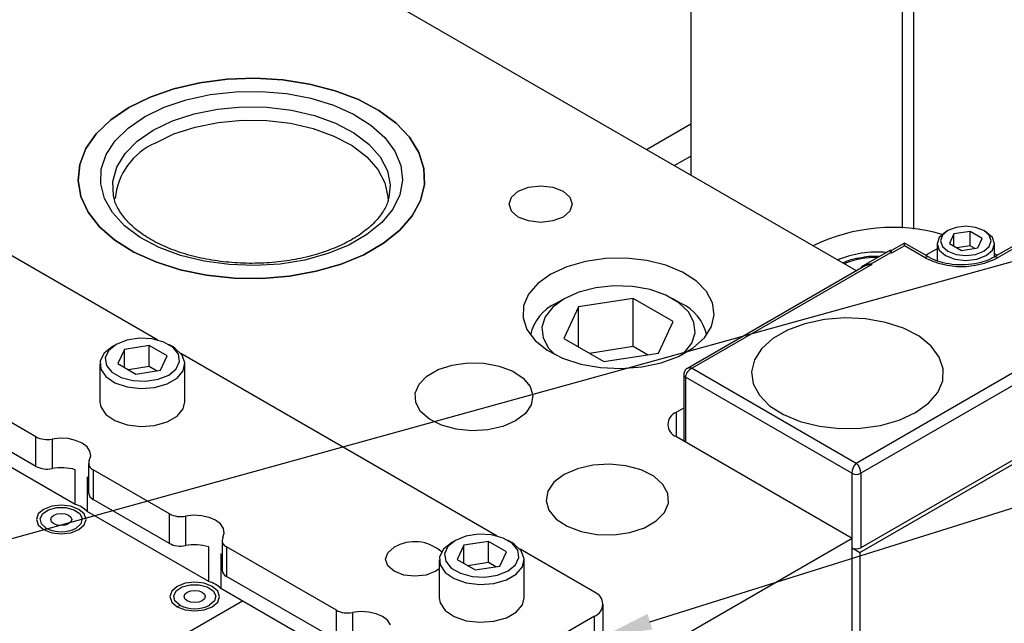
# Model space of a CAD drawing. Header units: inches. Extents: x 1880 to 2363, y -453 to -54.
# Tile 902 of 1056: x 2076.22 to 2079.35, y -69.5 to -67.59. Entities that reach past the tile are written whole.
import ezdxf

# ---------------------------------------------------------------- set-up
doc = ezdxf.new("R2010")
doc.units = ezdxf.units.IN
doc.header["$LTSCALE"] = 0.5
doc.header["$MEASUREMENT"] = 0
for name, color, linetype in [('DIE-M-S', 8, 'Continuous'), ('DIE-M-S2', 1, 'Continuous'), ('DIE-M-S3', 8, 'Continuous'), ('DSS-M-S', 53, 'Continuous'), ('RAI-M-S', 8, 'Continuous'), ('SID-M-S', 105, 'Continuous'), ('SVD-M-S', 8, 'Continuous')]:
    doc.layers.add(name, color=color, linetype=linetype)

msp = doc.modelspace()

# ---------------------------------------------------------------- linework, layer by layer
at = {"layer": 'DIE-M-S', "linetype": 'Continuous', "lineweight": 25}
for p, q in [((2078.88422, -68.38435), (2071.83489, -64.31486)), ((2076.88397, -67.77572), (2076.79744, -67.78697)), ((2076.97252, -67.77262), (2076.88397, -67.77572)), ((2077.06077, -67.77777), (2076.97252, -67.77262)), ((2077.14645, -67.79103), (2077.06077, -67.77777)), ((2076.71515, -67.80609), (2076.63924, -67.83258)), ((2076.79744, -67.78697), (2076.71515, -67.80609)), ((2077.22734, -67.81204), (2077.14645, -67.79103)), ((2076.63924, -67.83258), (2076.57167, -67.86576)), ((2077.30134, -67.84028), (2077.22734, -67.81204)), ((2077.36654, -67.875), (2077.30134, -67.84028)), ((2076.57167, -67.86576), (2076.5142, -67.90476)), ((2077.42124, -67.91531), (2077.36654, -67.875)), ((2076.5142, -67.90476), (2076.46831, -67.94858)), ((2077.46404, -67.96016), (2077.42124, -67.91531)), ((2076.46831, -67.94858), (2076.43519, -67.99609)), ((2077.49382, -68.0084), (2077.46404, -67.96016)), ((2076.43519, -67.99609), (2076.4157, -68.04604)), ((2077.50981, -68.05876), (2077.49382, -68.0084)), ((2076.4157, -68.04604), (2076.41035, -68.09716)), ((2077.51159, -68.10996), (2077.50981, -68.05876)), ((2076.41035, -68.09716), (2076.41926, -68.14811)), ((2077.49913, -68.16066), (2077.51159, -68.10996)), ((2077.80959, -68.13137), (2077.8422, -68.11879)), ((2077.8422, -68.11879), (2077.88065, -68.11437)), ((2077.88065, -68.11437), (2077.91911, -68.11879)), ((2077.91911, -68.11879), (2077.95172, -68.13137)), ((2076.41926, -68.14811), (2076.44222, -68.19757)), ((2077.78015, -68.17239), (2077.78781, -68.15019)), ((2077.78781, -68.15019), (2077.80959, -68.13137)), ((2077.95172, -68.13137), (2077.9735, -68.15019)), ((2077.9735, -68.15019), (2077.98115, -68.17239)), ((2077.47274, -68.20955), (2077.49913, -68.16066)), ((2077.78781, -68.19459), (2077.78015, -68.17239)), ((2077.98115, -68.17239), (2077.9735, -68.19459)), ((2076.44222, -68.19757), (2076.47863, -68.24426)), ((2077.43311, -68.25536), (2077.47274, -68.20955)), ((2077.80959, -68.21342), (2077.78781, -68.19459)), ((2077.8422, -68.22599), (2077.80959, -68.21342)), ((2077.95172, -68.21342), (2077.91911, -68.22599)), ((2077.9735, -68.19459), (2077.95172, -68.21342)), ((2076.47863, -68.24426), (2076.52754, -68.28698)), ((2077.88065, -68.23041), (2077.8422, -68.22599)), ((2077.91911, -68.22599), (2077.88065, -68.23041)), ((2077.38126, -68.29691), (2077.43311, -68.25536)), ((2076.52754, -68.28698), (2076.58768, -68.32462)), ((2077.31853, -68.33312), (2077.38126, -68.29691)), ((2076.58768, -68.32462), (2076.65751, -68.3562)), ((2077.24656, -68.36305), (2077.31853, -68.33312)), ((2076.65751, -68.3562), (2076.7352, -68.38091)), ((2077.16721, -68.38593), (2077.24656, -68.36305)), ((2077.96415, -68.37125), (2077.91283, -68.39507)), ((2078.02314, -68.35436), (2077.96415, -68.37125)), ((2078.08703, -68.34519), (2078.02314, -68.35436)), ((2078.15286, -68.34416), (2078.08703, -68.34519)), ((2078.21752, -68.35132), (2078.15286, -68.34416)), ((2078.27801, -68.36634), (2078.21752, -68.35132)), ((2078.33148, -68.38852), (2078.27801, -68.36634)), ((2076.7352, -68.38091), (2076.81876, -68.3981)), ((2076.81876, -68.3981), (2076.90601, -68.40733)), ((2076.9947, -68.40836), (2077.08252, -68.40116)), ((2077.08252, -68.40116), (2077.16721, -68.38593)), ((2077.91283, -68.39507), (2077.87158, -68.42469)), ((2078.37545, -68.41681), (2078.33148, -68.38852)), ((2076.90601, -68.40733), (2076.9947, -68.40836)), ((2077.87158, -68.42469), (2077.84232, -68.45875)), ((2078.40786, -68.4499), (2078.37545, -68.41681)), ((2077.84232, -68.45875), (2077.82643, -68.49563)), ((2078.42719, -68.48624), (2078.40786, -68.4499)), ((2077.82643, -68.49563), (2077.82465, -68.53363)), ((2078.43253, -68.52412), (2078.42719, -68.48624)), ((2078.42364, -68.56179), (2078.43253, -68.52412)), ((2077.82465, -68.53363), (2077.83705, -68.57096)), ((2078.40094, -68.59747), (2078.42364, -68.56179)), ((2077.83705, -68.57096), (2077.86307, -68.60588)), ((2077.86307, -68.60588), (2077.90149, -68.63675)), ((2078.36547, -68.62949), (2078.40094, -68.59747)), ((2077.90149, -68.63675), (2077.9505, -68.66213)), ((2078.31891, -68.65637), (2078.36547, -68.62949)), ((2077.55523, -68.69845), (2077.59974, -68.684)), ((2077.59974, -68.684), (2077.64935, -68.67702)), ((2077.64935, -68.67702), (2077.70038, -68.67803)), ((2077.70038, -68.67803), (2077.74905, -68.68695)), ((2077.74905, -68.68695), (2077.79175, -68.70311)), ((2077.9505, -68.66213), (2078.00782, -68.68084)), ((2078.00782, -68.68084), (2078.07076, -68.692)), ((2078.20163, -68.68995), (2078.26344, -68.67684)), ((2078.26344, -68.67684), (2078.31891, -68.65637)), ((2077.51912, -68.71929), (2077.55523, -68.69845)), ((2077.79175, -68.70311), (2077.82531, -68.72533)), ((2078.07076, -68.692), (2078.13639, -68.69508)), ((2078.13639, -68.69508), (2078.20163, -68.68995)), ((2077.48201, -68.77363), (2077.4941, -68.74499)), ((2077.4941, -68.74499), (2077.51912, -68.71929)), ((2077.82531, -68.72533), (2077.84724, -68.75195)), ((2077.48375, -68.80309), (2077.48201, -68.77363)), ((2077.84724, -68.75195), (2077.85591, -68.781)), ((2077.4992, -68.83118), (2077.48375, -68.80309)), ((2077.85069, -68.81032), (2077.83196, -68.83775)), ((2077.85591, -68.781), (2077.85069, -68.81032)), ((2077.5272, -68.85583), (2077.4992, -68.83118)), ((2077.83196, -68.83775), (2077.80111, -68.86123)), ((2078.33517, -68.8203), (2078.31199, -68.83368)), ((2078.31199, -68.91124), (2078.31199, -68.83368)), ((2077.56569, -68.87521), (2077.5272, -68.85583)), ((2077.80111, -68.86123), (2077.76042, -68.87905)), ((2077.6118, -68.88787), (2077.56569, -68.87521)), ((2077.66212, -68.89287), (2077.6118, -68.88787)), ((2077.71292, -68.88986), (2077.66212, -68.89287)), ((2077.76042, -68.87905), (2077.71292, -68.88986)), ((2078.31199, -68.91124), (2078.8706, -69.23372)), ((2078.09944, -68.99875), (2078.04662, -69.00189)), ((2078.15178, -69.00396), (2078.09944, -68.99875)), ((2077.99722, -69.01314), (2077.9549, -69.03166)), ((2078.04662, -69.00189), (2077.99722, -69.01314)), ((2078.19974, -69.01713), (2078.15178, -69.00396)), ((2078.23976, -69.03728), (2078.19974, -69.01713)), ((2077.92281, -69.05609), (2077.90333, -69.08461)), ((2077.9549, -69.03166), (2077.92281, -69.05609)), ((2078.26889, -69.06291), (2078.23976, -69.03728)), ((2077.90333, -69.08461), (2077.8979, -69.1151)), ((2078.28495, -69.09213), (2078.26889, -69.06291)), ((2078.28676, -69.12277), (2078.28495, -69.09213)), ((2077.8979, -69.1151), (2077.90692, -69.14531)), ((2078.27419, -69.15256), (2078.28676, -69.12277)), ((2076.30098, -69.14228), (2076.28385, -69.15708)), ((2076.32661, -69.1324), (2076.30098, -69.14228)), ((2076.35684, -69.12893), (2076.32661, -69.1324)), ((2076.38707, -69.1324), (2076.35684, -69.12893)), ((2076.4127, -69.14228), (2076.38707, -69.1324)), ((2076.42983, -69.15708), (2076.4127, -69.14228)), ((2077.90692, -69.14531), (2077.92973, -69.173)), ((2078.24816, -69.17928), (2078.27419, -69.15256)), ((2076.28385, -69.15708), (2076.27784, -69.17453)), ((2076.27784, -69.17453), (2076.28385, -69.19198)), ((2076.43584, -69.17453), (2076.42983, -69.15708)), ((2076.42983, -69.19198), (2076.43584, -69.17453)), ((2077.92973, -69.173), (2077.96463, -69.19611)), ((2078.21061, -69.20096), (2078.24816, -69.17928)), ((2076.28385, -69.19198), (2076.30098, -69.20678)), ((2076.30098, -69.20678), (2076.32661, -69.21667)), ((2076.32661, -69.21667), (2076.35684, -69.22014)), ((2076.35684, -69.22014), (2076.38707, -69.21667)), ((2076.38707, -69.21667), (2076.4127, -69.20678)), ((2076.4127, -69.20678), (2076.42983, -69.19198)), ((2077.96463, -69.19611), (2078.00904, -69.21292)), ((2078.00904, -69.21292), (2078.05965, -69.22219)), ((2078.11273, -69.22324), (2078.16432, -69.21598)), ((2078.16432, -69.21598), (2078.21061, -69.20096)), ((2077.75928, -69.87527), (2078.8706, -69.23372)), ((2078.05965, -69.22219), (2078.11273, -69.22324)), ((2078.8706, -70.05026), (2078.8706, -69.23372)), ((2076.7811, -69.37385), (2076.75087, -69.37732)), ((2076.81134, -69.37732), (2076.7811, -69.37385)), ((2076.70812, -69.402), (2076.7021, -69.41945)), ((2076.72524, -69.38721), (2076.70812, -69.402)), ((2076.75087, -69.37732), (2076.72524, -69.38721)), ((2076.83697, -69.38721), (2076.81134, -69.37732)), ((2076.85409, -69.402), (2076.83697, -69.38721)), ((2076.8601, -69.41945), (2076.85409, -69.402)), ((2076.93313, -69.43374), (2076.33558, -69.7787)), ((2076.7021, -69.41945), (2076.70812, -69.43691)), ((2076.70812, -69.43691), (2076.72524, -69.4517)), ((2076.83697, -69.4517), (2076.85409, -69.43691)), ((2076.85409, -69.43691), (2076.8601, -69.41945)), ((2076.72524, -69.4517), (2076.75087, -69.46159)), ((2076.75087, -69.46159), (2076.7811, -69.46506)), ((2076.7811, -69.46506), (2076.81134, -69.46159)), ((2076.81134, -69.46159), (2076.83697, -69.4517))]:
    msp.add_line(p, q, dxfattribs=at)
msp.add_arc((2078.32671, -68.87246), 0.04148, 110.78342, 249.21658, dxfattribs=at)
at = {"layer": 'DIE-M-S2', "linetype": 'Continuous', "lineweight": 25}
msp.add_line((2076.93313, -69.43374), (2076.33558, -69.7787), dxfattribs=at)
at = {"layer": 'DIE-M-S3', "linetype": 'Continuous', "lineweight": 25}
for p, q in [((2078.89535, -69.27937), (2079.79691, -68.75891)), ((2076.29008, -69.17178), (2076.2981, -69.15601)), ((2076.2981, -69.15601), (2076.31673, -69.1436)), ((2076.31673, -69.1436), (2076.34261, -69.13678)), ((2076.34261, -69.13678), (2076.37107, -69.13678)), ((2076.34403, -69.15668), (2076.35684, -69.15521)), ((2076.35684, -69.15521), (2076.36965, -69.15668)), ((2076.37107, -69.13678), (2076.39695, -69.1436)), ((2076.39695, -69.1436), (2076.41558, -69.15601)), ((2076.41558, -69.15601), (2076.4236, -69.17178)), ((2076.29413, -69.18803), (2076.29008, -69.17178)), ((2076.32338, -69.17453), (2076.32592, -69.16714)), ((2076.32592, -69.18192), (2076.32338, -69.17453)), ((2076.32592, -69.16714), (2076.33318, -69.16087)), ((2076.33318, -69.18819), (2076.32592, -69.18192)), ((2076.33318, -69.16087), (2076.34403, -69.15668)), ((2076.36965, -69.15668), (2076.3805, -69.16087)), ((2076.3805, -69.16087), (2076.38776, -69.16714)), ((2076.38776, -69.18192), (2076.3805, -69.18819)), ((2076.38776, -69.16714), (2076.3903, -69.17453)), ((2076.3903, -69.17453), (2076.38776, -69.18192)), ((2076.4236, -69.17178), (2076.41955, -69.18803)), ((2076.30951, -69.20185), (2076.29413, -69.18803)), ((2076.34403, -69.19238), (2076.33318, -69.18819)), ((2076.35684, -69.19385), (2076.34403, -69.19238)), ((2076.36965, -69.19238), (2076.35684, -69.19385)), ((2076.3805, -69.18819), (2076.36965, -69.19238)), ((2076.41955, -69.18803), (2076.40417, -69.20185)), ((2078.8706, -69.26508), (2078.89535, -69.27937)), ((2078.89535, -69.27937), (2078.89535, -70.432)), ((2076.71435, -69.4167), (2076.72236, -69.40094)), ((2076.72236, -69.40094), (2076.74099, -69.38852)), ((2076.74099, -69.38852), (2076.76688, -69.3817)), ((2076.75019, -69.41206), (2076.75744, -69.40579)), ((2076.75744, -69.40579), (2076.7683, -69.40161)), ((2076.76688, -69.3817), (2076.79533, -69.3817)), ((2076.7683, -69.40161), (2076.7811, -69.40014)), ((2076.7811, -69.40014), (2076.79391, -69.40161)), ((2076.79391, -69.40161), (2076.80477, -69.40579)), ((2076.79533, -69.3817), (2076.82121, -69.38852)), ((2076.80477, -69.40579), (2076.81202, -69.41206)), ((2076.82121, -69.38852), (2076.83985, -69.40094)), ((2076.83985, -69.40094), (2076.84786, -69.4167)), ((2076.71839, -69.43296), (2076.71435, -69.4167)), ((2076.73378, -69.44677), (2076.71839, -69.43296)), ((2076.74764, -69.41945), (2076.75019, -69.41206)), ((2076.75019, -69.42685), (2076.74764, -69.41945)), ((2076.75744, -69.43311), (2076.75019, -69.42685)), ((2076.7683, -69.4373), (2076.75744, -69.43311)), ((2076.7811, -69.43877), (2076.7683, -69.4373)), ((2076.79391, -69.4373), (2076.7811, -69.43877)), ((2076.80477, -69.43311), (2076.79391, -69.4373)), ((2076.81202, -69.42685), (2076.80477, -69.43311)), ((2076.81202, -69.41206), (2076.81457, -69.41945)), ((2076.81457, -69.41945), (2076.81202, -69.42685)), ((2076.84381, -69.43296), (2076.82843, -69.44677)), ((2076.84786, -69.4167), (2076.84381, -69.43296))]:
    msp.add_line(p, q, dxfattribs=at)
for centre in [(2076.35684, -69.11051), (2076.7811, -69.35544)]:
    msp.add_arc(centre, 0.10287, 242.60967, 297.39033, dxfattribs=at)
for points in [[(2076.30372, -69.20813), (2076.30388, -69.20778), (2076.30461, -69.20616), (2076.30673, -69.20382), (2076.30861, -69.20249), (2076.30951, -69.20185)], [(2076.72799, -69.45305), (2076.72815, -69.4527), (2076.72888, -69.45108), (2076.731, -69.44874), (2076.73287, -69.44741), (2076.73378, -69.44677)]]:
    msp.add_open_spline(points, degree=3, knots=[0, 0, 0, 0, 0.1254609, 0.5797622, 1, 1, 1, 1], dxfattribs=at)
at = {"layer": 'DSS-M-S', "linetype": 'Continuous', "lineweight": 25}
for p, q in [((2078.35795, -66.91717), (2078.35795, -68.08054)), ((2079.0297, -67.30496), (2079.0297, -68.24923)), ((2079.06506, -67.30496), (2079.06506, -68.25193)), ((2076.79744, -67.78697), (2076.88397, -67.77572)), ((2076.88397, -67.77572), (2076.97252, -67.77262)), ((2076.97252, -67.77262), (2077.06077, -67.77777)), ((2077.06077, -67.77777), (2077.14645, -67.79103)), ((2076.63924, -67.83258), (2076.71515, -67.80609)), ((2076.71515, -67.80609), (2076.79744, -67.78697)), ((2077.14645, -67.79103), (2077.22734, -67.81204)), ((2076.57167, -67.86576), (2076.63924, -67.83258)), ((2076.68425, -67.86452), (2076.75447, -67.84073)), ((2076.75447, -67.84073), (2076.83064, -67.82414)), ((2076.83064, -67.82414), (2076.91057, -67.81522)), ((2076.91057, -67.81522), (2076.99196, -67.81422)), ((2076.99196, -67.81422), (2077.07248, -67.82118)), ((2077.07248, -67.82118), (2077.1498, -67.83589)), ((2077.1498, -67.83589), (2077.2217, -67.85793)), ((2077.22734, -67.81204), (2077.30134, -67.84028)), ((2077.30134, -67.84028), (2077.36654, -67.875)), ((2076.5142, -67.90476), (2076.57167, -67.86576)), ((2076.62201, -67.89482), (2076.68425, -67.86452)), ((2076.77895, -67.88541), (2076.85361, -67.87033)), ((2076.85361, -67.87033), (2076.93174, -67.86318)), ((2076.93174, -67.86318), (2077.01082, -67.86421)), ((2077.01082, -67.86421), (2077.08831, -67.87337)), ((2077.08831, -67.87337), (2077.16173, -67.89037)), ((2077.2217, -67.85793), (2077.28611, -67.88668)), ((2076.56953, -67.93075), (2076.62201, -67.89482)), ((2076.71015, -67.90794), (2076.77895, -67.88541)), ((2077.16173, -67.89037), (2077.2287, -67.91466)), ((2077.28611, -67.88668), (2077.34118, -67.92129)), ((2077.36654, -67.875), (2077.42124, -67.91531)), ((2076.46831, -67.94858), (2076.5142, -67.90476)), ((2076.52833, -67.97128), (2076.56953, -67.93075)), ((2076.64943, -67.93721), (2076.71015, -67.90794)), ((2076.71479, -67.94954), (2076.78232, -67.92742)), ((2076.78232, -67.92742), (2076.8556, -67.91262)), ((2076.8556, -67.91262), (2076.93228, -67.9056)), ((2076.93228, -67.9056), (2077.0099, -67.90661)), ((2077.0099, -67.90661), (2077.08597, -67.9156)), ((2077.08597, -67.9156), (2077.15803, -67.93229)), ((2077.15803, -67.93229), (2077.22377, -67.95613)), ((2077.2287, -67.91466), (2077.28709, -67.94547)), ((2077.34118, -67.92129), (2077.38533, -67.96078)), ((2077.42124, -67.91531), (2077.46404, -67.96016)), ((2078.21669, -67.999), (2078.35795, -67.91745)), ((2076.43519, -67.99609), (2076.46831, -67.94858)), ((2076.59873, -67.97226), (2076.64943, -67.93721)), ((2076.65519, -67.97826), (2076.71479, -67.94954)), ((2077.22377, -67.95613), (2077.28107, -67.98637)), ((2077.28709, -67.94547), (2077.33501, -67.9818)), ((2077.38533, -67.96078), (2077.41728, -68.00401)), ((2077.46404, -67.96016), (2077.49382, -68.0084)), ((2076.4157, -68.04604), (2076.43519, -67.99609)), ((2076.49959, -68.01525), (2076.52833, -67.97128)), ((2076.5597, -68.01198), (2076.59873, -67.97226)), ((2077.28107, -67.98637), (2077.32811, -68.02203)), ((2077.33501, -67.9818), (2077.37092, -68.02249)), ((2076.48413, -68.0614), (2076.49959, -68.01525)), ((2076.53357, -68.05508), (2076.5597, -68.01198)), ((2077.32811, -68.02203), (2077.36336, -68.06197)), ((2077.37092, -68.02249), (2077.39367, -68.06622)), ((2077.41728, -68.00401), (2077.43612, -68.04973)), ((2077.49382, -68.0084), (2077.50981, -68.05876)), ((2078.30509, -68.05003), (2078.35795, -68.01951)), ((2076.41035, -68.09716), (2076.4157, -68.04604)), ((2076.5212, -68.10018), (2076.53357, -68.05508)), ((2077.43612, -68.04973), (2077.4413, -68.09663)), ((2077.50981, -68.05876), (2077.51159, -68.10996)), ((2076.4824, -68.10838), (2076.48413, -68.0614)), ((2077.36336, -68.06197), (2077.38569, -68.1049)), ((2077.39367, -68.06622), (2077.40252, -68.1116)), ((2076.41926, -68.14811), (2076.41035, -68.09716)), ((2076.49445, -68.15486), (2076.4824, -68.10838)), ((2076.52297, -68.14583), (2076.5212, -68.10018)), ((2077.38569, -68.1049), (2077.39438, -68.14943)), ((2077.40252, -68.1116), (2077.39858, -68.15175)), ((2077.4413, -68.09663), (2077.43267, -68.14336)), ((2077.51159, -68.10996), (2077.49913, -68.16066)), ((2076.44222, -68.19757), (2076.41926, -68.14811)), ((2076.51994, -68.1995), (2076.49445, -68.15486)), ((2076.52364, -68.14907), (2076.52297, -68.14583)), ((2076.52507, -68.15506), (2076.52364, -68.14907)), ((2077.39438, -68.14943), (2077.39449, -68.15504)), ((2077.43267, -68.14336), (2077.41049, -68.18858)), ((2077.49913, -68.16066), (2077.47274, -68.20955)), ((2076.47863, -68.24426), (2076.44222, -68.19757)), ((2076.55812, -68.24101), (2076.51994, -68.1995)), ((2077.41049, -68.18858), (2077.37539, -68.23099)), ((2077.47274, -68.20955), (2077.43311, -68.25536)), ((2076.52754, -68.28698), (2076.47863, -68.24426)), ((2076.60791, -68.27819), (2076.55812, -68.24101)), ((2077.37539, -68.23099), (2077.32838, -68.26936)), ((2076.66787, -68.30998), (2076.60791, -68.27819)), ((2077.32838, -68.26936), (2077.27081, -68.30259)), ((2077.43311, -68.25536), (2077.38126, -68.29691)), ((2076.58768, -68.32462), (2076.52754, -68.28698)), ((2076.73627, -68.33547), (2076.66787, -68.30998)), ((2077.27081, -68.30259), (2077.20435, -68.32973)), ((2077.38126, -68.29691), (2077.31853, -68.33312)), ((2076.65751, -68.3562), (2076.58768, -68.32462)), ((2076.81115, -68.35391), (2076.73627, -68.33547)), ((2077.20435, -68.32973), (2077.13089, -68.35)), ((2077.31853, -68.33312), (2077.24656, -68.36305)), ((2076.7352, -68.38091), (2076.65751, -68.3562)), ((2076.89036, -68.36479), (2076.81115, -68.35391)), ((2076.9716, -68.36778), (2076.89036, -68.36479)), ((2077.05256, -68.3628), (2076.9716, -68.36778)), ((2077.13089, -68.35), (2077.05256, -68.3628)), ((2077.24656, -68.36305), (2077.16721, -68.38593)), ((2076.81876, -68.3981), (2076.7352, -68.38091)), ((2076.90601, -68.40733), (2076.81876, -68.3981)), ((2077.08252, -68.40116), (2076.9947, -68.40836)), ((2077.16721, -68.38593), (2077.08252, -68.40116)), ((2076.9947, -68.40836), (2076.90601, -68.40733))]:
    msp.add_line(p, q, dxfattribs=at)
msp.add_arc((2076.74391, -68.17582), 0.21656, 114.18443, 174.49542, dxfattribs=at)
msp.add_open_spline([(2077.39733, -68.15125), (2077.39671, -68.15551), (2077.39444, -68.17111), (2077.37894, -68.19931), (2077.35059, -68.23468), (2077.30973, -68.26827), (2077.25956, -68.29788), (2077.201, -68.32269), (2077.13561, -68.34193), (2077.06516, -68.35492), (2076.99164, -68.36121), (2076.91718, -68.36055), (2076.84399, -68.35296), (2076.77422, -68.33871), (2076.70995, -68.31832), (2076.65301, -68.29256), (2076.6051, -68.26247), (2076.56708, -68.22926), (2076.54095, -68.19431), (2076.52749, -68.16904), (2076.52571, -68.15573), (2076.52548, -68.15404)], degree=3, knots=[0, 0, 0, 0, 0.0209664, 0.0767016, 0.1359809, 0.1935179, 0.2504866, 0.307398, 0.364436, 0.4216468, 0.4789932, 0.5364094, 0.5938187, 0.6511211, 0.7082397, 0.7651077, 0.8216968, 0.8780913, 0.9345298, 0.9916719, 1, 1, 1, 1], dxfattribs=at)
at = {"layer": 'RAI-M-S', "linetype": 'Continuous', "lineweight": 25}
for p, q in [((2076.66389, -68.60466), (2075.65836, -68.02418)), ((2076.27669, -68.9118), (2075.82195, -68.64928)), ((2077.74222, -69.22717), (2076.7367, -68.64669)), ((2076.27669, -69.0057), (2075.82195, -68.74318)), ((2076.4013, -69.12672), (2075.80327, -68.78148)), ((2076.27669, -69.0057), (2076.27669, -68.9118)), ((2076.353, -68.91618), (2076.3276, -68.91882)), ((2076.3276, -68.91882), (2076.3276, -69.01273)), ((2076.37869, -68.91762), (2076.353, -68.91618)), ((2076.40273, -68.92304), (2076.37869, -68.91762)), ((2076.42331, -68.93203), (2076.40273, -68.92304)), ((2076.43888, -68.94391), (2076.42331, -68.93203)), ((2076.44827, -68.95778), (2076.43888, -68.94391)), ((2076.45076, -68.97261), (2076.44827, -68.95778)), ((2076.4437, -68.99625), (2076.4437, -69.09016)), ((2076.44618, -68.98728), (2076.45076, -68.97261)), ((2076.4013, -69.12672), (2076.4013, -69.01649)), ((2076.70096, -69.15672), (2076.45834, -69.01666)), ((2076.45834, -69.01666), (2076.45834, -69.11057)), ((2076.43966, -69.03863), (2076.43966, -69.14887)), ((2076.4437, -69.04355), (2076.43966, -69.03863)), ((2076.70096, -69.25063), (2076.45834, -69.11057)), ((2076.82556, -69.37164), (2076.43966, -69.14887)), ((2076.70096, -69.25063), (2076.70096, -69.15672)), ((2076.77726, -69.1611), (2076.75187, -69.16375)), ((2076.75187, -69.16375), (2076.75187, -69.25765)), ((2076.80295, -69.16254), (2076.77726, -69.1611)), ((2076.82699, -69.16796), (2076.80295, -69.16254)), ((2076.84757, -69.17695), (2076.82699, -69.16796)), ((2076.86314, -69.18883), (2076.84757, -69.17695)), ((2076.87253, -69.20271), (2076.86314, -69.18883)), ((2076.87044, -69.2322), (2076.87503, -69.21754)), ((2076.87503, -69.21754), (2076.87253, -69.20271)), ((2076.86796, -69.24118), (2076.86796, -69.33508)), ((2076.82556, -69.37164), (2076.82556, -69.26141)), ((2077.23129, -69.46288), (2076.88261, -69.26159)), ((2076.88261, -69.26159), (2076.88261, -69.35549)), ((2077.38746, -69.301), (2077.3946, -69.28029)), ((2077.3946, -69.28029), (2077.41492, -69.26273)), ((2077.41492, -69.26273), (2077.41492, -69.26273)), ((2078.05185, -69.40591), (2077.81504, -69.2692)), ((2076.86393, -69.28356), (2076.86393, -69.39379)), ((2076.86796, -69.28847), (2076.86393, -69.28356)), ((2077.3946, -69.32171), (2077.38746, -69.301)), ((2077.41492, -69.33927), (2077.3946, -69.32171)), ((2077.44533, -69.351), (2077.41492, -69.33927)), ((2077.5475, -69.33927), (2077.51709, -69.351)), ((2077.55834, -69.33176), (2077.5475, -69.33927)), ((2077.23129, -69.55678), (2076.88261, -69.35549)), ((2077.48121, -69.35512), (2077.44533, -69.351)), ((2077.51709, -69.351), (2077.48121, -69.35512)), ((2077.35589, -69.67779), (2076.86393, -69.39379)), ((2077.23129, -69.55678), (2077.23129, -69.46288)), ((2077.30759, -69.46725), (2077.2822, -69.4699)), ((2077.33328, -69.46869), (2077.30759, -69.46725)), ((2077.35732, -69.47411), (2077.33328, -69.46869)), ((2078.07908, -69.64801), (2078.07908, -69.44387)), ((2077.2822, -69.4699), (2077.2822, -69.5638)), ((2077.3779, -69.4831), (2077.35732, -69.47411)), ((2077.39347, -69.49498), (2077.3779, -69.4831)), ((2077.40286, -69.50886), (2077.39347, -69.49498)), ((2078.05185, -69.48184), (2077.72375, -69.67124)), ((2078.05185, -69.68597), (2078.05185, -69.48184))]:
    msp.add_line(p, q, dxfattribs=at)
for centre, radius, start, end in [((2076.31212, -68.84304), 0.07735, 242.74366, 281.54852), ((2076.46579, -68.99637), 0.02162, 155.11499, 249.85575), ((2076.31212, -68.93694), 0.07735, 242.74366, 281.54852), ((2076.3567, -69.16652), 0.15652, 73.44464, 100.71312), ((2076.46864, -69.08772), 0.02506, 185.58152, 245.73862), ((2076.37806, -69.21128), 0.0877, 45.37279, 74.63259), ((2076.73638, -69.08796), 0.07735, 242.74366, 281.54852), ((2076.89005, -69.24129), 0.02162, 155.11499, 249.85575), ((2077.48005, -69.37456), 0.12941, 48.55598, 120.21572), ((2076.73638, -69.18187), 0.07735, 242.74366, 281.54852), ((2076.78096, -69.41144), 0.15652, 73.44464, 100.71312), ((2076.8929, -69.33264), 0.02506, 185.58152, 245.73862), ((2076.80232, -69.4562), 0.0877, 45.37279, 74.63259), ((2078.03744, -69.44387), 0.04061, 290.78342, 69.21658), ((2077.26671, -69.39412), 0.07735, 242.74366, 281.54852)]:
    msp.add_arc(centre, radius, start, end, dxfattribs=at)
at = {"layer": 'SID-M-S'}
for p, q in [((2076.14832, -69.24971), (2083.26604, -67.27849)), ((2078.22793, -69.49924), (2083.26788, -67.91812))]:
    msp.add_line(p, q, dxfattribs=at)
msp.add_solid([(2078.23571, -69.52405), (2078.07908, -69.54594), (2078.23571, -69.52405), (2078.22015, -69.47444)], dxfattribs=at)
at = {"layer": 'SVD-M-S', "linetype": 'Continuous', "lineweight": 25}
for p, q in [((2079.20112, -68.24649), (2079.17507, -68.25654)), ((2079.23185, -68.24296), (2079.20112, -68.24649)), ((2079.26258, -68.24649), (2079.23185, -68.24296)), ((2079.28863, -68.25654), (2079.26258, -68.24649)), ((2079.14731, -68.27825), (2079.14035, -68.29846)), ((2079.16715, -68.26111), (2079.14731, -68.27825)), ((2079.15766, -68.27158), (2079.15155, -68.28932)), ((2079.17507, -68.25654), (2079.15766, -68.27158)), ((2079.17506, -68.25654), (2079.16714, -68.26112)), ((2079.19358, -68.26722), (2079.17957, -68.2974)), ((2079.24586, -68.25913), (2079.19358, -68.26722)), ((2079.19358, -68.30549), (2079.19358, -68.26722)), ((2079.28413, -68.28123), (2079.24586, -68.25913)), ((2079.24586, -68.30486), (2079.24586, -68.25913)), ((2079.30604, -68.27158), (2079.28863, -68.25654)), ((2079.29656, -68.26112), (2079.28864, -68.25654)), ((2079.31638, -68.27825), (2079.29656, -68.26112)), ((2079.31215, -68.28932), (2079.30604, -68.27158)), ((2079.32335, -68.29846), (2079.31638, -68.27825)), ((2079.03691, -68.29621), (2078.99515, -68.32032)), ((2079.03691, -68.30466), (2078.99515, -68.32877)), ((2079.11524, -68.34144), (2079.03691, -68.29621)), ((2079.03691, -68.30466), (2079.03691, -68.29621)), ((2079.10275, -68.34267), (2079.03691, -68.30466)), ((2079.14035, -68.29846), (2079.14035, -68.35219)), ((2079.14035, -68.29846), (2079.14731, -68.31868)), ((2079.15155, -68.28932), (2079.15766, -68.30706)), ((2079.15766, -68.30706), (2079.17507, -68.32209)), ((2079.17957, -68.2974), (2079.21784, -68.3195)), ((2079.24586, -68.30486), (2079.20376, -68.31137)), ((2079.21784, -68.3195), (2079.27012, -68.31141)), ((2079.25993, -68.31299), (2079.24586, -68.30486)), ((2079.27012, -68.31141), (2079.28413, -68.28123)), ((2079.28863, -68.32209), (2079.30604, -68.30706)), ((2079.30604, -68.30706), (2079.31215, -68.28932)), ((2079.31638, -68.31868), (2079.32335, -68.29846)), ((2079.39881, -68.29621), (2079.32047, -68.34144)), ((2079.32335, -68.33978), (2079.32335, -68.29846)), ((2079.39881, -68.30466), (2079.33297, -68.34267)), ((2078.99236, -68.31871), (2078.90529, -68.36898)), ((2078.99236, -68.32716), (2078.93028, -68.363)), ((2078.99515, -68.32032), (2078.99236, -68.31871)), ((2078.99236, -68.32716), (2078.99236, -68.31871)), ((2078.99515, -68.32877), (2078.99236, -68.32716)), ((2078.99515, -68.32877), (2078.99515, -68.32032)), ((2079.14035, -68.31436), (2079.10435, -68.33514)), ((2079.14731, -68.31868), (2079.16715, -68.33581)), ((2079.16715, -68.33581), (2079.19683, -68.34726)), ((2079.17507, -68.32209), (2079.20112, -68.33214)), ((2079.20112, -68.33214), (2079.23185, -68.33567)), ((2079.23185, -68.33567), (2079.26258, -68.33214)), ((2079.26258, -68.33214), (2079.28863, -68.32209)), ((2079.26686, -68.34726), (2079.29655, -68.33581)), ((2079.29655, -68.33581), (2079.31638, -68.31868)), ((2079.33137, -68.33514), (2079.32335, -68.33051)), ((2078.90807, -68.37059), (2078.34722, -68.69436)), ((2078.93307, -68.36461), (2078.36237, -68.69407)), ((2078.93028, -68.363), (2078.93307, -68.36461)), ((2079.19683, -68.34726), (2079.23185, -68.35128)), ((2079.23185, -68.35128), (2079.26686, -68.34726)), ((2078.11343, -68.43198), (2078.05563, -68.4381)), ((2078.17208, -68.43403), (2078.11343, -68.43198)), ((2078.22818, -68.44412), (2078.17208, -68.43403)), ((2078.00204, -68.45202), (2077.95579, -68.47294)), ((2078.05563, -68.4381), (2078.00204, -68.45202)), ((2078.27847, -68.46167), (2078.22818, -68.44412)), ((2078.32002, -68.48566), (2078.27847, -68.46167)), ((2077.95579, -68.47294), (2077.91955, -68.49964)), ((2077.95576, -68.47296), (2077.92924, -68.48827)), ((2078.00077, -68.49891), (2077.95415, -68.59935)), ((2078.17476, -68.47199), (2078.00077, -68.49891)), ((2078.00077, -68.62627), (2078.00077, -68.49891)), ((2078.30214, -68.54552), (2078.17476, -68.47199)), ((2078.17476, -68.6251), (2078.17476, -68.47199)), ((2078.32705, -68.48827), (2078.30053, -68.47296)), ((2078.35042, -68.51469), (2078.32002, -68.48566)), ((2077.91955, -68.49964), (2077.89543, -68.53058)), ((2078.3679, -68.54707), (2078.35042, -68.51469)), ((2077.89543, -68.53058), (2077.88484, -68.56394)), ((2078.25552, -68.64597), (2078.30214, -68.54552)), ((2078.37145, -68.58094), (2078.3679, -68.54707)), ((2078.72039, -68.55234), (2078.66479, -68.57285)), ((2078.72039, -68.55234), (2078.66479, -68.57285)), ((2078.78232, -68.5392), (2078.72039, -68.55234)), ((2078.78232, -68.5392), (2078.72039, -68.55234)), ((2078.84769, -68.53406), (2078.78232, -68.5392)), ((2078.84769, -68.53406), (2078.78232, -68.5392)), ((2078.91345, -68.53715), (2078.84769, -68.53406)), ((2078.91345, -68.53715), (2078.84769, -68.53406)), ((2078.97652, -68.54833), (2078.91345, -68.53715)), ((2078.97652, -68.54833), (2078.91345, -68.53715)), ((2079.03396, -68.56708), (2078.97652, -68.54833)), ((2079.03396, -68.56708), (2078.97652, -68.54833)), ((2077.88484, -68.56394), (2077.88839, -68.5978)), ((2078.36086, -68.6143), (2078.37145, -68.58094)), ((2078.66479, -68.57285), (2078.61814, -68.59978)), ((2078.66479, -68.57285), (2078.61814, -68.59978)), ((2079.08307, -68.59251), (2079.03396, -68.56708)), ((2079.08307, -68.59251), (2079.03396, -68.56708)), ((2079.12156, -68.62345), (2079.08307, -68.59251)), ((2079.12156, -68.62345), (2079.08307, -68.59251)), ((2076.53114, -68.61863), (2076.50752, -68.6381)), ((2076.53113, -68.61863), (2076.51953, -68.62533)), ((2076.56488, -68.60499), (2076.53114, -68.61863)), ((2076.63602, -68.62177), (2076.55759, -68.6339)), ((2076.60467, -68.59883), (2076.56488, -68.60499)), ((2076.6457, -68.6009), (2076.60467, -68.59883)), ((2076.69343, -68.65491), (2076.63602, -68.62177)), ((2076.63602, -68.68872), (2076.63602, -68.62177)), ((2076.68303, -68.61095), (2076.6457, -68.6009)), ((2076.71216, -68.62777), (2076.68303, -68.61095)), ((2076.71048, -68.62533), (2076.69888, -68.61863)), ((2077.88839, -68.5978), (2077.90587, -68.63019)), ((2077.95415, -68.59935), (2078.08152, -68.67288)), ((2078.33674, -68.64524), (2078.36086, -68.6143)), ((2078.61814, -68.59978), (2078.58261, -68.63188)), ((2078.61814, -68.59978), (2078.58261, -68.63188)), ((2079.14763, -68.65844), (2079.12156, -68.62345)), ((2079.14763, -68.65844), (2079.12156, -68.62345)), ((2076.49372, -68.6462), (2076.48104, -68.67079)), ((2076.51955, -68.62532), (2076.49372, -68.6462)), ((2076.50752, -68.6381), (2076.49686, -68.66107)), ((2076.55759, -68.6339), (2076.53658, -68.67917)), ((2076.55759, -68.6913), (2076.55759, -68.6339)), ((2076.67241, -68.70018), (2076.69343, -68.65491)), ((2076.71802, -68.63006), (2076.71048, -68.62533)), ((2076.72956, -68.64932), (2076.71216, -68.62777)), ((2076.74077, -68.6521), (2076.71802, -68.63006)), ((2076.73315, -68.67301), (2076.72956, -68.64932)), ((2076.74989, -68.67721), (2076.74077, -68.6521)), ((2077.90587, -68.63019), (2077.9253, -68.65047)), ((2078.17476, -68.6251), (2078.03594, -68.64657)), ((2078.08152, -68.67288), (2078.25552, -68.64597)), ((2078.22035, -68.65141), (2078.17476, -68.6251)), ((2078.33098, -68.65047), (2078.33674, -68.64524)), ((2078.58261, -68.63188), (2078.55986, -68.66763)), ((2078.58261, -68.63188), (2078.55986, -68.66763)), ((2076.48, -68.68043), (2076.48, -68.80095)), ((2076.48104, -68.67079), (2076.48288, -68.69642)), ((2076.49686, -68.66107), (2076.50045, -68.68476)), ((2076.50045, -68.68476), (2076.51785, -68.70631)), ((2076.53658, -68.67917), (2076.59399, -68.71231)), ((2076.72249, -68.69597), (2076.73315, -68.67301)), ((2076.74439, -68.70267), (2076.74989, -68.67721)), ((2076.75, -68.80095), (2076.75, -68.68043)), ((2078.55986, -68.66763), (2078.55095, -68.70537)), ((2078.55986, -68.66763), (2078.55095, -68.70537)), ((2078.88379, -68.99508), (2079.45427, -68.66575)), ((2079.16007, -68.69584), (2079.14763, -68.65844)), ((2079.16007, -68.69584), (2079.14763, -68.65844)), ((2076.48288, -68.69642), (2076.49903, -68.72032)), ((2076.51785, -68.70631), (2076.54698, -68.72312)), ((2076.63602, -68.68872), (2076.57065, -68.69883)), ((2076.59399, -68.71231), (2076.67241, -68.70018)), ((2076.65936, -68.7022), (2076.63602, -68.68872)), ((2076.66513, -68.72909), (2076.69887, -68.71545)), ((2076.69887, -68.71545), (2076.72249, -68.69597)), ((2076.72487, -68.72571), (2076.74439, -68.70267)), ((2078.33517, -68.71448), (2078.33517, -68.92462)), ((2078.36237, -68.69407), (2078.88379, -68.99508)), ((2078.55095, -68.70537), (2078.5563, -68.74333)), ((2078.55095, -68.70537), (2078.5563, -68.74333)), ((2079.45427, -68.70657), (2078.89771, -69.02786)), ((2079.15828, -68.73392), (2079.16007, -68.69584)), ((2079.15828, -68.73392), (2079.16007, -68.69584)), ((2076.49903, -68.72032), (2076.52775, -68.7399)), ((2076.52775, -68.7399), (2076.56593, -68.75303)), ((2076.54698, -68.72312), (2076.58431, -68.73317)), ((2076.58431, -68.73317), (2076.62534, -68.73524)), ((2076.62534, -68.73524), (2076.66513, -68.72909)), ((2076.65352, -68.75512), (2076.69345, -68.74386)), ((2076.69345, -68.74386), (2076.72487, -68.72571)), ((2078.86987, -69.02786), (2078.34094, -68.72251)), ((2078.34094, -68.72251), (2078.34094, -68.92795)), ((2078.5563, -68.74333), (2078.57567, -68.77974)), ((2078.5563, -68.74333), (2078.57567, -68.77974)), ((2079.14236, -68.77088), (2079.15828, -68.73392)), ((2079.14236, -68.77088), (2079.15828, -68.73392)), ((2076.56593, -68.75303), (2076.60943, -68.7583)), ((2076.60943, -68.7583), (2076.65352, -68.75512)), ((2078.57567, -68.77974), (2078.60814, -68.8129)), ((2078.57567, -68.77974), (2078.60814, -68.8129)), ((2079.11304, -68.805), (2079.14236, -68.77088)), ((2079.11304, -68.805), (2079.14236, -68.77088)), ((2076.48, -68.80095), (2076.48288, -68.81694)), ((2076.74439, -68.82319), (2076.75, -68.80095)), ((2079.07171, -68.83469), (2079.11304, -68.805)), ((2079.07171, -68.83469), (2079.11304, -68.805)), ((2076.48288, -68.81694), (2076.49903, -68.84084)), ((2076.49903, -68.84084), (2076.52775, -68.86042)), ((2076.72487, -68.84624), (2076.74439, -68.82319)), ((2078.60814, -68.8129), (2078.6522, -68.84125)), ((2078.60814, -68.8129), (2078.6522, -68.84125)), ((2078.6522, -68.84125), (2078.70579, -68.86347)), ((2078.6522, -68.84125), (2078.70579, -68.86347)), ((2079.02028, -68.85855), (2079.07171, -68.83469)), ((2079.02028, -68.85855), (2079.07171, -68.83469)), ((2076.52775, -68.86042), (2076.56593, -68.87355)), ((2076.56593, -68.87355), (2076.60943, -68.87882)), ((2076.65352, -68.87564), (2076.69345, -68.86438)), ((2076.69345, -68.86438), (2076.72487, -68.84624)), ((2078.70579, -68.86347), (2078.7664, -68.87852)), ((2078.70579, -68.86347), (2078.7664, -68.87852)), ((2078.96117, -68.87547), (2079.02028, -68.85855)), ((2078.96117, -68.87547), (2079.02028, -68.85855)), ((2076.60943, -68.87882), (2076.65352, -68.87564)), ((2078.7664, -68.87852), (2078.83119, -68.8857)), ((2078.7664, -68.87852), (2078.83119, -68.8857)), ((2078.83119, -68.8857), (2078.89715, -68.88467)), ((2078.83119, -68.8857), (2078.89715, -68.88467)), ((2078.89715, -68.88467), (2078.96117, -68.87547)), ((2078.89715, -68.88467), (2078.96117, -68.87547)), ((2079.45427, -68.94337), (2078.89771, -69.26466)), ((2078.86987, -69.02786), (2078.86987, -69.2333)), ((2078.89771, -69.02786), (2078.89771, -69.26466)), ((2077.59788, -69.24783), (2077.57206, -69.26871)), ((2077.60948, -69.24114), (2077.58585, -69.26061)), ((2077.60947, -69.24114), (2077.59787, -69.24784)), ((2077.64322, -69.2275), (2077.60948, -69.24114)), ((2077.71436, -69.24428), (2077.63593, -69.25641)), ((2077.68301, -69.22134), (2077.64322, -69.2275)), ((2077.72404, -69.22342), (2077.68301, -69.22134)), ((2077.77177, -69.27742), (2077.71436, -69.24428)), ((2077.71436, -69.31123), (2077.71436, -69.24428)), ((2077.76137, -69.23346), (2077.72404, -69.22342)), ((2077.79049, -69.25028), (2077.76137, -69.23346)), ((2077.78882, -69.24784), (2077.77722, -69.24114)), ((2077.79636, -69.25257), (2077.78882, -69.24784)), ((2077.57206, -69.26871), (2077.55938, -69.2933)), ((2077.58585, -69.26061), (2077.57519, -69.28358)), ((2077.63593, -69.25641), (2077.61492, -69.30168)), ((2077.63593, -69.31381), (2077.63593, -69.25641)), ((2077.75075, -69.32269), (2077.77177, -69.27742)), ((2077.8079, -69.27183), (2077.79049, -69.25028)), ((2077.81911, -69.27461), (2077.79636, -69.25257)), ((2077.81149, -69.29552), (2077.8079, -69.27183)), ((2077.82823, -69.29972), (2077.81911, -69.27461)), ((2077.55834, -69.30294), (2077.55834, -69.42346)), ((2077.55938, -69.2933), (2077.56122, -69.31893)), ((2077.57519, -69.28358), (2077.57878, -69.30727)), ((2077.57878, -69.30727), (2077.59619, -69.32882)), ((2077.61492, -69.30168), (2077.67233, -69.33482)), ((2077.71436, -69.31123), (2077.64898, -69.32134)), ((2077.7377, -69.32471), (2077.71436, -69.31123)), ((2077.80083, -69.31848), (2077.81149, -69.29552)), ((2077.82273, -69.32518), (2077.82823, -69.29972)), ((2077.82834, -69.42346), (2077.82834, -69.30294)), ((2077.56122, -69.31893), (2077.57737, -69.34283)), ((2077.57737, -69.34283), (2077.60609, -69.36241)), ((2077.59619, -69.32882), (2077.62532, -69.34563)), ((2077.67233, -69.33482), (2077.75075, -69.32269)), ((2077.74346, -69.3516), (2077.77721, -69.33796)), ((2077.77721, -69.33796), (2077.80083, -69.31848)), ((2077.80321, -69.34823), (2077.82273, -69.32518)), ((2077.60609, -69.36241), (2077.64427, -69.37554)), ((2077.62532, -69.34563), (2077.66265, -69.35568)), ((2077.66265, -69.35568), (2077.70368, -69.35776)), ((2077.70368, -69.35776), (2077.74346, -69.3516)), ((2077.73186, -69.37763), (2077.77179, -69.36637)), ((2077.77179, -69.36637), (2077.80321, -69.34823)), ((2077.64427, -69.37554), (2077.68776, -69.38081)), ((2077.68776, -69.38081), (2077.73186, -69.37763)), ((2077.55834, -69.42346), (2077.56122, -69.43946)), ((2077.82273, -69.4457), (2077.82834, -69.42346)), ((2077.56122, -69.43946), (2077.57737, -69.46336)), ((2077.57737, -69.46336), (2077.60609, -69.48293)), ((2077.77179, -69.48689), (2077.80321, -69.46875)), ((2077.80321, -69.46875), (2077.82273, -69.4457)), ((2077.60609, -69.48293), (2077.64427, -69.49606)), ((2077.64427, -69.49606), (2077.68776, -69.50133)), ((2077.68776, -69.50133), (2077.73186, -69.49816)), ((2077.73186, -69.49816), (2077.77179, -69.48689))]:
    msp.add_line(p, q, dxfattribs=at)
for centre, radius, start, end in [((2078.99857, -68.82063), 0.57408, 74.0504, 116.04561), ((2078.95074, -68.65384), 0.32928, 84.90712, 112.57197), ((2078.94795, -68.61149), 0.26977, 89.04211, 112.33692), ((2078.94795, -68.61149), 0.26977, 89.04211, 112.33692), ((2079.11, -68.35221), 0.01199, 64.04184, 127.25357), ((2079.21786, -68.1205), 0.25022, 242.60967, 297.39033), ((2079.32565, -68.35291), 0.01259, 54.39619, 114.14925), ((2077.98865, -68.61943), 0.144, 114.35368, 167.52336), ((2078.26765, -68.61943), 0.14398, 12.47585, 65.63526), ((2078.34458, -68.71381), 0.00943, 184.00539, 247.26608), ((2078.88379, -69.001), 0.03026, 242.60967, 297.39033), ((2078.88376, -69.2376), 0.03045, 244.40835, 297.28577)]:
    msp.add_arc(centre, radius, start, end, dxfattribs=at)
for centre, major_axis, ratio, start_param, end_param in [((2078.93028, -68.38342), (0.03536, 0), 0.5773815, 1.5707963, 2.8325087), ((2078.93307, -68.38502), (0.03536, 0), 0.5773815, 1.5707963, 2.3561132), ((2078.36237, -68.71448), (0.01736, 0.01849), 0.6805512, 0.943526, 2.5143223), ((2078.36237, -68.71448), (-0.01736, 0.01849), 0.6805512, 5.3396593, 6.1153181), ((2078.88379, -69.01549), (0.00914, 0.02352), 0.4461998, 0.7167265, 2.2875228), ((2078.88379, -69.01549), (-0.00914, 0.02352), 0.4461998, 3.9956625, 5.5664588)]:
    msp.add_ellipse(centre, major_axis=major_axis, ratio=ratio, start_param=start_param, end_param=end_param, dxfattribs=at)
for points, knots in [([(2078.9572, -68.33901), (2078.94596, -68.33867), (2078.92424, -68.33801), (2078.90366, -68.3422), (2078.89374, -68.34422)], [0, 0, 0, 0, 0.5178352, 1, 1, 1, 1]), ([(2078.9572, -68.33901), (2078.94596, -68.33867), (2078.92424, -68.33801), (2078.90366, -68.3422), (2078.89374, -68.34422)], [0, 0, 0, 0, 0.5178352, 1, 1, 1, 1]), ([(2079.32047, -68.34144), (2079.31559, -68.34402), (2079.30121, -68.35164), (2079.2709, -68.36108), (2079.23039, -68.36645), (2079.18841, -68.36506), (2079.14995, -68.35723), (2079.12669, -68.34787), (2079.11663, -68.34222), (2079.11524, -68.34144)], [0, 0, 0, 0, 0.0909989, 0.2677452, 0.4464346, 0.6262232, 0.8057174, 0.9731832, 1, 1, 1, 1]), ([(2078.89374, -68.34422), (2078.88774, -68.34506), (2078.86853, -68.34773), (2078.85212, -68.35459), (2078.84084, -68.35931)], [0, 0, 0, 0, 0.3124283, 1, 1, 1, 1]), ([(2078.89374, -68.34422), (2078.88774, -68.34506), (2078.86853, -68.34773), (2078.85212, -68.35459), (2078.84084, -68.35931)], [0, 0, 0, 0, 0.3124283, 1, 1, 1, 1]), ([(2078.34764, -68.69438), (2078.34714, -68.69458), (2078.34406, -68.69579), (2078.3398, -68.70033), (2078.33583, -68.70713), (2078.33538, -68.71216), (2078.33517, -68.71448)], [0, 0, 0, 0, 0.0657102, 0.3970586, 0.7227367, 1, 1, 1, 1])]:
    msp.add_open_spline(points, degree=3, knots=knots, dxfattribs=at)

doc.saveas('drawing.dxf')
